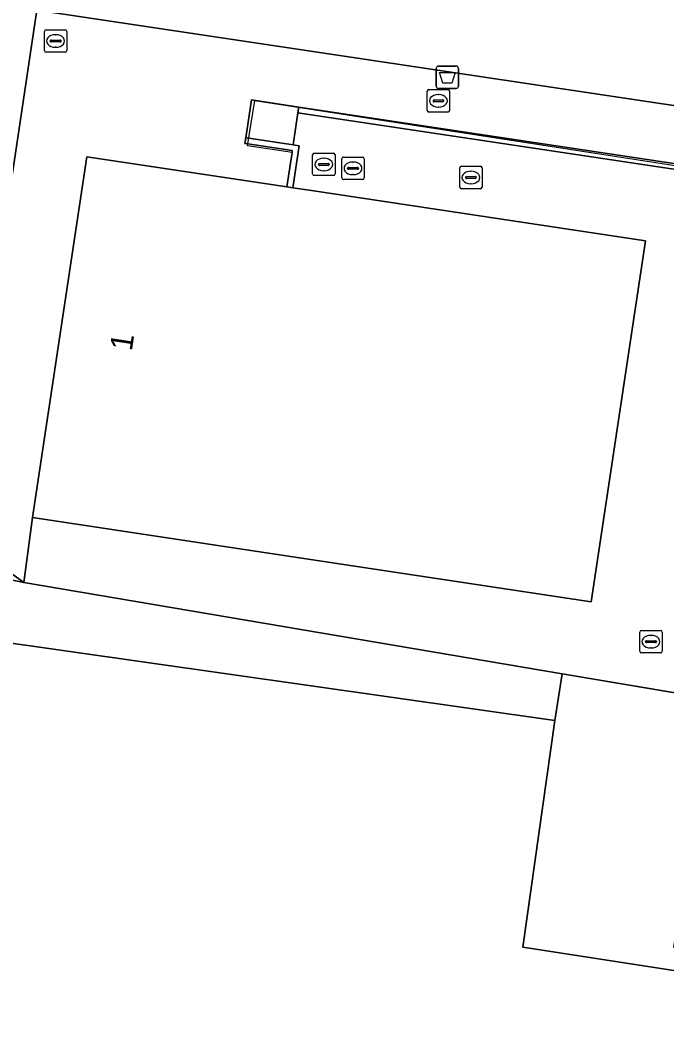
# Model space of a CAD drawing. Extents: x 164148 to 165261, y 382513 to 383432.
# Drawn here: x 164183.49 to 164212.4, y 382765.71 to 382810.49 of the extents above; entities that cross this region are included whole.
import ezdxf

# ---------------------------------------------------------------- set-up
doc = ezdxf.new("R2010")
doc.units = 0
for name, color, linetype in [('IMGEO_Afvalbak', 7, 'Continuous'), ('IMGEO_Groenvoorziening', 7, 'Continuous'), ('IMGEO_Hek', 7, 'Continuous'), ('IMGEO_Kolk', 7, 'Continuous'), ('IMGEO_Muur', 7, 'Continuous'), ('IMGEO_Pand', 7, 'Continuous'), ('IMGEO_Pand_nummerreeks', 7, 'Continuous'), ('IMGEO_Rioolput', 7, 'Continuous'), ('IMGEO_Terreindeel_halfverhard', 7, 'Continuous'), ('IMGEO_Terreindeel_zand', 7, 'Continuous'), ('IMGEO_Voetpad_op_trap', 7, 'Continuous'), ('IMGEO_Voetpad_open', 7, 'Continuous')]:
    doc.layers.add(name, color=color, linetype=linetype)

msp = doc.modelspace()

# ---------------------------------------------------------------- linework, layer by layer
at = {"layer": 'IMGEO_Afvalbak'}
for p, q in [((164202.089, 382807.538), (164202.089, 382808.338)), ((164202.089, 382808.338), (164202.089, 382807.538)), ((164202.189, 382808.438), (164202.979, 382808.438)), ((164202.979, 382808.438), (164202.189, 382808.438)), ((164203.079, 382808.338), (164203.079, 382807.538)), ((164203.079, 382807.538), (164203.079, 382808.338)), ((164202.979, 382807.438), (164202.189, 382807.438)), ((164202.189, 382807.438), (164202.979, 382807.438))]:
    msp.add_line(p, q, dxfattribs=at)
msp.add_lwpolyline([(164202.232, 382808.152), (164202.936, 382808.152), (164202.787, 382807.682), (164202.381, 382807.682), (164202.232, 382808.152)], dxfattribs=at)
for centre, start, end in [((164202.189, 382808.338), 90, 180), ((164202.189, 382808.338), 90, 180), ((164202.979, 382808.338), 0, 90), ((164202.979, 382808.338), 360, 90), ((164202.189, 382807.538), 180, 270), ((164202.189, 382807.538), 180, 270), ((164202.979, 382807.538), 270, 0), ((164202.979, 382807.538), 270, 0)]:
    msp.add_arc(centre, 0.1, start, end, dxfattribs=at)
at = {"layer": 'IMGEO_Groenvoorziening'}
msp.add_lwpolyline([(164234.342, 382766.406), (164215.665, 382769.181), (164215.574, 382768.638), (164215.407, 382767.639), (164205.957, 382769.097), (164207.394, 382779.219), (164181.825, 382782.848), (164182.214, 382785.672), (164180.482, 382785.91), (164174.673, 382786.71), (164173.611, 382786.856), (164170.455, 382787.291), (164168.647, 382787.54), (164167.621, 382787.681), (164163.235, 382788.285), (164162.638, 382788.367), (164162.025, 382788.452), (164158.551, 382764.671), (164157.185, 382764.868), (164155.035, 382750), (164153.327, 382740.647)], dxfattribs=at)
msp.add_lwpolyline([(164207.717, 382781.306), (164183.659, 382785.373), (164182.214, 382785.672), (164181.825, 382782.848), (164207.394, 382779.219)], close=True, dxfattribs=at)
at = {"layer": 'IMGEO_Hek'}
for points in [[(164184.244, 382810.929), (164218.479, 382805.822), (164224.023, 382842.342), (164189.778, 382847.475)], [(164184.244, 382810.929), (164181.74, 382794.278)], [(164182.214, 382785.672), (164181.825, 382782.848), (164207.394, 382779.219)], [(164207.394, 382779.219), (164205.957, 382769.097), (164215.407, 382767.639), (164215.574, 382768.638)]]:
    msp.add_lwpolyline(points, dxfattribs=at)
at = {"layer": 'IMGEO_Kolk'}
for p, q in [((164201.69, 382806.461), (164201.69, 382807.313)), ((164201.765, 382807.387), (164202.617, 382807.387)), ((164202.691, 382807.313), (164202.691, 382806.461)), ((164201.949, 382806.881), (164201.949, 382806.893)), ((164202.387, 382806.844), (164201.989, 382806.844)), ((164201.992, 382806.93), (164202.39, 382806.93)), ((164202.178, 382807.167), (164202.203, 382807.167)), ((164202.433, 382806.893), (164202.433, 382806.881)), ((164202.617, 382806.387), (164201.765, 382806.387)), ((164202.201, 382806.607), (164202.176, 382806.607)), ((164203.141, 382803.037), (164203.141, 382803.889)), ((164203.216, 382803.963), (164204.068, 382803.963)), ((164203.629, 382803.743), (164203.654, 382803.743)), ((164204.142, 382803.889), (164204.142, 382803.037)), ((164203.4, 382803.457), (164203.4, 382803.469)), ((164203.838, 382803.42), (164203.44, 382803.42)), ((164203.443, 382803.506), (164203.841, 382803.506)), ((164203.652, 382803.183), (164203.627, 382803.183)), ((164203.884, 382803.469), (164203.884, 382803.457)), ((164204.068, 382802.963), (164203.216, 382802.963)), ((164211.186, 382782.311), (164211.186, 382783.163)), ((164211.261, 382783.237), (164212.113, 382783.237)), ((164212.187, 382783.163), (164212.187, 382782.311)), ((164211.445, 382782.731), (164211.445, 382782.743)), ((164211.883, 382782.694), (164211.485, 382782.694)), ((164211.488, 382782.78), (164211.886, 382782.78)), ((164211.674, 382783.017), (164211.699, 382783.017)), ((164211.929, 382782.743), (164211.929, 382782.731)), ((164212.113, 382782.237), (164211.261, 382782.237)), ((164211.697, 382782.457), (164211.672, 382782.457))]:
    msp.add_line(p, q, dxfattribs=at)
for points in [[(164201.69, 382806.461), (164201.69, 382807.313)], [(164201.765, 382807.387), (164202.617, 382807.387)], [(164202.691, 382807.313), (164202.691, 382806.461)], [(164202.617, 382806.387), (164201.765, 382806.387)], [(164203.141, 382803.037), (164203.141, 382803.889)], [(164203.216, 382803.963), (164204.068, 382803.963)], [(164204.142, 382803.889), (164204.142, 382803.037)], [(164204.068, 382802.963), (164203.216, 382802.963)], [(164211.186, 382782.311), (164211.186, 382783.163)], [(164211.261, 382783.237), (164212.113, 382783.237)], [(164212.187, 382783.163), (164212.187, 382782.311)], [(164212.113, 382782.237), (164211.261, 382782.237)]]:
    msp.add_lwpolyline(points, dxfattribs=at)
for centre, radius, start, end in [((164201.767, 382807.311), 0.0765, 91.552, 178.448), ((164201.767, 382807.311), 0.0765, 91.552, 178.448), ((164202.615, 382807.311), 0.0765, 1.552, 88.448), ((164202.615, 382807.311), 0.0765, 1.552, 88.448), ((164201.989, 382806.89), 0.0403, 85.8775, 175.7526), ((164201.986, 382806.88), 0.0366, 178.938, 274.7102), ((164202.39, 382806.887), 0.043, 264.8664, 352.4533), ((164202.394, 382806.892), 0.0386, 1.7309, 96.639), ((164201.767, 382806.463), 0.0765, 181.552, 268.448), ((164201.767, 382806.463), 0.0765, 181.552, 268.448), ((164202.615, 382806.463), 0.0765, 271.552, 358.448), ((164202.615, 382806.463), 0.0765, 271.552, 358.448), ((164203.218, 382803.887), 0.0765, 91.552, 178.448), ((164203.218, 382803.887), 0.0765, 91.552, 178.448), ((164204.066, 382803.887), 0.0765, 1.552, 88.448), ((164204.066, 382803.887), 0.0765, 1.552, 88.448), ((164203.44, 382803.466), 0.0403, 85.8775, 175.7526), ((164203.437, 382803.456), 0.0366, 178.938, 274.7102), ((164203.841, 382803.463), 0.043, 264.8664, 352.4533), ((164203.845, 382803.468), 0.0386, 1.7309, 96.639), ((164203.218, 382803.039), 0.0765, 181.552, 268.448), ((164203.218, 382803.039), 0.0765, 181.552, 268.448), ((164204.066, 382803.039), 0.0765, 271.552, 358.448), ((164204.066, 382803.039), 0.0765, 271.552, 358.448), ((164211.263, 382783.161), 0.0765, 91.552, 178.448), ((164211.263, 382783.161), 0.0765, 91.552, 178.448), ((164212.111, 382783.161), 0.0765, 1.552, 88.448), ((164212.111, 382783.161), 0.0765, 1.552, 88.448), ((164211.485, 382782.74), 0.0403, 85.8775, 175.7526), ((164211.482, 382782.73), 0.0366, 178.938, 274.7102), ((164211.886, 382782.737), 0.043, 264.8664, 352.4533), ((164211.89, 382782.742), 0.0386, 1.7309, 96.639), ((164211.263, 382782.313), 0.0765, 181.552, 268.448), ((164211.263, 382782.313), 0.0765, 181.552, 268.448), ((164212.111, 382782.313), 0.0765, 271.552, 358.448), ((164212.111, 382782.313), 0.0765, 271.552, 358.448)]:
    msp.add_arc(centre, radius, start, end, dxfattribs=at)
for centre, major_axis, ratio, start_param, end_param in [((164202.177, 382806.887), (-0.387, 0.002), 0.722429, 4.712389, 7.853982), ((164202.202, 382806.887), (-0.39, 0.002), 0.717154, 1.570796, 4.712389), ((164203.628, 382803.463), (-0.387, 0.002), 0.722429, 4.712389, 7.853982), ((164203.653, 382803.463), (-0.39, 0.002), 0.717154, 1.570796, 4.712389), ((164211.673, 382782.737), (-0.387, 0.002), 0.722429, 4.712389, 7.853982), ((164211.698, 382782.737), (-0.39, 0.002), 0.717154, 1.570796, 4.712389)]:
    msp.add_ellipse(centre, major_axis=major_axis, ratio=ratio, start_param=start_param, end_param=end_param, dxfattribs=at)
at = {"layer": 'IMGEO_Muur'}
for points in [[(164195.419, 382803.047), (164195.654, 382804.576), (164193.66, 382804.872), (164193.991, 382806.904), (164217.961, 382803.192), (164214.484, 382780.162), (164214.365, 382780.182)], [(164207.717, 382781.306), (164183.659, 382785.373)], [(164214.365, 382780.182), (164207.717, 382781.306)]]:
    msp.add_lwpolyline(points, dxfattribs=at)
for points in [[(164195.949, 382806.601), (164195.911, 382806.344), (164215.69, 382803.393), (164215.494, 382802.08), (164215.428, 382801.64), (164215.779, 382801.588), (164215.844, 382802.028), (164216.062, 382803.486), (164216.076, 382803.58)], [(164195.698, 382804.919), (164193.716, 382805.215), (164193.579, 382805.235), (164193.541, 382804.98), (164193.674, 382804.96), (164195.66, 382804.664), (164195.654, 382804.576), (164195.419, 382803.047), (164195.686, 382803.007), (164195.968, 382804.879)]]:
    msp.add_lwpolyline(points, close=True, dxfattribs=at)
at = {"layer": 'IMGEO_Pand'}
msp.add_lwpolyline([(164211.438, 382800.634), (164196.513, 382802.882), (164195.686, 382803.007), (164195.419, 382803.047), (164186.481, 382804.393), (164184.054, 382788.277), (164194.108, 382786.763), (164209.01, 382784.518)], close=True, dxfattribs=at)
at = {"layer": 'IMGEO_Rioolput'}
for p, q in [((164184.582, 382809.132), (164184.582, 382809.984)), ((164184.657, 382810.058), (164185.509, 382810.058)), ((164185.583, 382809.984), (164185.583, 382809.132)), ((164184.841, 382809.552), (164184.841, 382809.564)), ((164185.279, 382809.515), (164184.881, 382809.515)), ((164184.884, 382809.601), (164185.282, 382809.601)), ((164185.07, 382809.838), (164185.095, 382809.838)), ((164185.325, 382809.564), (164185.325, 382809.552)), ((164185.509, 382809.058), (164184.657, 382809.058)), ((164185.093, 382809.278), (164185.068, 382809.278)), ((164196.644, 382804.546), (164197.496, 382804.546)), ((164196.569, 382803.62), (164196.569, 382804.472)), ((164196.871, 382804.089), (164197.269, 382804.089)), ((164197.057, 382804.326), (164197.082, 382804.326)), ((164197.57, 382804.472), (164197.57, 382803.62)), ((164197.871, 382803.447), (164197.871, 382804.299)), ((164197.946, 382804.373), (164198.798, 382804.373)), ((164198.359, 382804.153), (164198.384, 382804.153)), ((164198.872, 382804.299), (164198.872, 382803.447)), ((164196.828, 382804.04), (164196.828, 382804.052)), ((164197.266, 382804.003), (164196.868, 382804.003)), ((164197.08, 382803.766), (164197.055, 382803.766)), ((164197.312, 382804.052), (164197.312, 382804.04)), ((164198.13, 382803.867), (164198.13, 382803.879)), ((164198.568, 382803.83), (164198.17, 382803.83)), ((164198.173, 382803.916), (164198.571, 382803.916)), ((164198.614, 382803.879), (164198.614, 382803.867)), ((164197.496, 382803.546), (164196.644, 382803.546)), ((164198.798, 382803.373), (164197.946, 382803.373)), ((164198.382, 382803.593), (164198.357, 382803.593))]:
    msp.add_line(p, q, dxfattribs=at)
for points in [[(164184.582, 382809.132), (164184.582, 382809.984)], [(164184.657, 382810.058), (164185.509, 382810.058)], [(164185.583, 382809.984), (164185.583, 382809.132)], [(164185.509, 382809.058), (164184.657, 382809.058)], [(164196.644, 382804.546), (164197.496, 382804.546)], [(164196.569, 382803.62), (164196.569, 382804.472)], [(164197.57, 382804.472), (164197.57, 382803.62)], [(164197.871, 382803.447), (164197.871, 382804.299)], [(164197.946, 382804.373), (164198.798, 382804.373)], [(164198.872, 382804.299), (164198.872, 382803.447)], [(164197.496, 382803.546), (164196.644, 382803.546)], [(164198.798, 382803.373), (164197.946, 382803.373)]]:
    msp.add_lwpolyline(points, dxfattribs=at)
for centre, radius, start, end in [((164184.659, 382809.982), 0.0765, 91.552, 178.448), ((164184.659, 382809.982), 0.0765, 91.552, 178.448), ((164185.507, 382809.982), 0.0765, 1.552, 88.448), ((164185.507, 382809.982), 0.0765, 1.552, 88.448), ((164184.881, 382809.561), 0.0403, 85.8775, 175.7526), ((164184.878, 382809.551), 0.0366, 178.938, 274.7102), ((164185.282, 382809.558), 0.043, 264.8664, 352.4533), ((164185.286, 382809.563), 0.0386, 1.7309, 96.639), ((164184.659, 382809.134), 0.0765, 181.552, 268.448), ((164184.659, 382809.134), 0.0765, 181.552, 268.448), ((164185.507, 382809.134), 0.0765, 271.552, 358.448), ((164185.507, 382809.134), 0.0765, 271.552, 358.448), ((164196.646, 382804.47), 0.0765, 91.552, 178.448), ((164196.646, 382804.47), 0.0765, 91.552, 178.448), ((164197.494, 382804.47), 0.0765, 1.552, 88.448), ((164197.494, 382804.47), 0.0765, 1.552, 88.448), ((164196.868, 382804.049), 0.0403, 85.8775, 175.7526), ((164197.273, 382804.051), 0.0386, 1.7309, 96.639), ((164197.948, 382804.297), 0.0765, 91.552, 178.448), ((164197.948, 382804.297), 0.0765, 91.552, 178.448), ((164198.796, 382804.297), 0.0765, 1.552, 88.448), ((164198.796, 382804.297), 0.0765, 1.552, 88.448), ((164196.865, 382804.039), 0.0366, 178.938, 274.7102), ((164197.269, 382804.046), 0.043, 264.8664, 352.4533), ((164198.17, 382803.876), 0.0403, 85.8775, 175.7526), ((164198.167, 382803.866), 0.0366, 178.938, 274.7102), ((164198.571, 382803.873), 0.043, 264.8664, 352.4533), ((164198.575, 382803.878), 0.0386, 1.7309, 96.639), ((164196.646, 382803.622), 0.0765, 181.552, 268.448), ((164196.646, 382803.622), 0.0765, 181.552, 268.448), ((164197.494, 382803.622), 0.0765, 271.552, 358.448), ((164197.494, 382803.622), 0.0765, 271.552, 358.448), ((164197.948, 382803.449), 0.0765, 181.552, 268.448), ((164197.948, 382803.449), 0.0765, 181.552, 268.448), ((164198.796, 382803.449), 0.0765, 271.552, 358.448), ((164198.796, 382803.449), 0.0765, 271.552, 358.448)]:
    msp.add_arc(centre, radius, start, end, dxfattribs=at)
for centre, major_axis, ratio, start_param, end_param in [((164185.069, 382809.558), (-0.387, 0.002), 0.722429, 4.712389, 7.853982), ((164185.094, 382809.558), (-0.39, 0.002), 0.717154, 1.570796, 4.712389), ((164197.056, 382804.046), (-0.387, 0.002), 0.722429, 4.712389, 7.853982), ((164197.081, 382804.046), (-0.39, 0.002), 0.717154, 1.570796, 4.712389), ((164198.358, 382803.873), (-0.387, 0.002), 0.722429, 4.712389, 7.853982), ((164198.383, 382803.873), (-0.39, 0.002), 0.717154, 1.570796, 4.712389)]:
    msp.add_ellipse(centre, major_axis=major_axis, ratio=ratio, start_param=start_param, end_param=end_param, dxfattribs=at)
at = {"layer": 'IMGEO_Terreindeel_halfverhard'}
msp.add_lwpolyline([(164184.244, 382810.929), (164218.479, 382805.822), (164224.023, 382842.342), (164189.778, 382847.475)], close=True, dxfattribs=at)
at = {"layer": 'IMGEO_Terreindeel_zand'}
msp.add_lwpolyline([(164214.365, 382780.182), (164214.085, 382780.229), (164207.717, 382781.306), (164207.394, 382779.219), (164205.957, 382769.097), (164215.407, 382767.639), (164215.574, 382768.638), (164212.706, 382769.077)], close=True, dxfattribs=at)
at = {"layer": 'IMGEO_Voetpad_op_trap'}
msp.add_lwpolyline([(164195.911, 382806.344), (164195.949, 382806.601), (164193.832, 382806.929), (164193.579, 382805.235), (164193.716, 382805.215), (164195.698, 382804.919)], close=True, dxfattribs=at)
at = {"layer": 'IMGEO_Voetpad_open'}
for points in [[(164193.991, 382885.263), (164194.257, 382887.151), (164193.163, 382887.512), (164192.527, 382883.247), (164179.379, 382794.647), (164181.74, 382794.278), (164184.244, 382810.929), (164182.976, 382811.084), (164188.487, 382847.966), (164188.654, 382849.012)], [(164217.396, 382801.795), (164215.844, 382802.028), (164215.779, 382801.588), (164215.428, 382801.64), (164215.494, 382802.08), (164215.69, 382803.393), (164195.911, 382806.344), (164195.698, 382804.919), (164195.968, 382804.879), (164195.686, 382803.007), (164196.513, 382802.882), (164211.438, 382800.634), (164209.01, 382784.518), (164194.108, 382786.763), (164184.054, 382788.277), (164183.659, 382785.373), (164207.717, 382781.306), (164214.085, 382780.229)], [(164182.214, 382785.672), (164183.659, 382785.373), (164180.721, 382787.501), (164180.482, 382785.91)]]:
    msp.add_lwpolyline(points, close=True, dxfattribs=at)
for points in [[(164224.023, 382842.342), (164218.479, 382805.822), (164184.244, 382810.929), (164181.74, 382794.278)], [(164180.721, 382787.501), (164183.659, 382785.373), (164184.054, 382788.277), (164186.481, 382804.393), (164195.419, 382803.047), (164195.654, 382804.576), (164195.66, 382804.664), (164193.674, 382804.96), (164193.541, 382804.98), (164193.579, 382805.235), (164193.832, 382806.929), (164195.949, 382806.601), (164216.076, 382803.58)]]:
    msp.add_lwpolyline(points, dxfattribs=at)

# ---------------------------------------------------------------- texts
at = {"layer": 'IMGEO_Pand_nummerreeks'}
msp.add_text('1', height=1, rotation=81.4345, dxfattribs=at).set_placement((164188.487, 382795.687))

doc.saveas('drawing.dxf')
